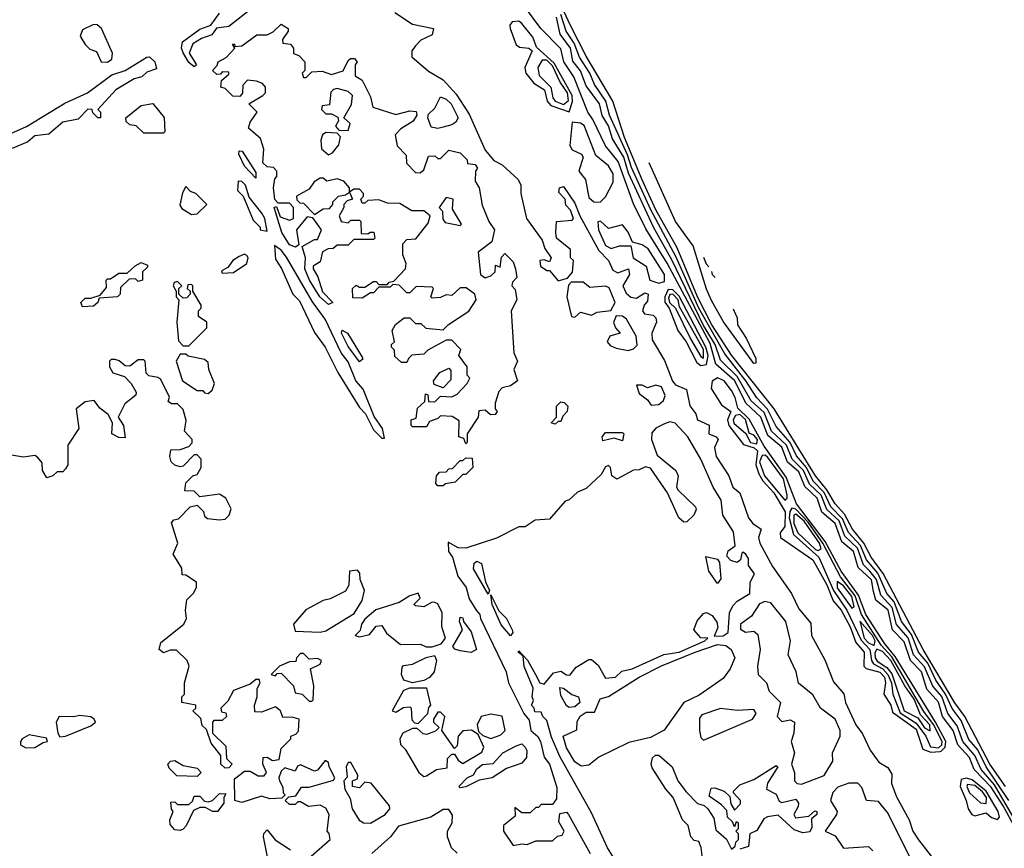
# Model space of a CAD drawing. Extents: x 2889633 to 3052318, y 540750 to 918690.
# Tile 612 of 656: x 2981261 to 2984780, y 848114 to 851076. Entities that reach past the tile are written whole.
import ezdxf

# ---------------------------------------------------------------- set-up
doc = ezdxf.new("R2010")
doc.units = 0

msp = doc.modelspace()

# ---------------------------------------------------------------- linework, layer by layer
at = {"layer": '0CON02XD'}
for points in [[(2984783.6, 848335), (2984728.5, 848415), (2984638.9, 848585), (2984603.4, 848633.4), (2984490, 848825), (2984346.6, 849096.6), (2984304, 849154), (2984277.5, 849205), (2984237.8, 849255), (2984208.5, 849308.5), (2984175.6, 849345), (2984145.8, 849395.8), (2984105.4, 849445.4), (2983956.9, 849685), (2983805, 849877.1), (2983735, 849985.7), (2983683.8, 850085), (2983610.5, 850260.5), (2983535, 850396), (2983485, 850504), (2983422.2, 850655), (2983380.6, 850785), (2983285.4, 850945.4), (2983227.8, 851057.8), (2983111.1, 851312.1)], [(2982092, 851118), (2982008, 851052), (2981963.8, 851046.2), (2981948, 851022), (2981910.5, 851009.5), (2981879.7, 850990.3), (2981867, 850957), (2981892.5, 850915), (2981885, 850907.5)], [(2984820, 848185), (2984775.2, 848265.2), (2984732.3, 848332.3), (2984671.9, 848395), (2984655, 848438), (2984613.1, 848483.1), (2984596.7, 848535), (2984558.9, 848585), (2984545, 848636), (2984503, 848683), (2984484.3, 848745), (2984444.6, 848784.6), (2984422, 848852), (2984380.6, 848895), (2984364.5, 848964.5), (2984320.9, 849000.9), (2984312.1, 849032.1), (2984305, 849073.8), (2984258, 849118), (2984241.4, 849175), (2984199.1, 849209.1), (2984175.6, 849275), (2984127.1, 849315), (2984111.4, 849365), (2984066.8, 849406.8), (2984045, 849460), (2984004.6, 849494.6), (2983985, 849547.5), (2983935, 849589.2), (2983909.4, 849655), (2983855.6, 849705), (2983816.5, 849785), (2983748.5, 849845), (2983729, 849919), (2983575, 850206), (2983498.7, 850328.7), (2983455, 850417.5), (2983399.5, 850569.5), (2983354.2, 850625), (2983309.5, 850719.5), (2983291.2, 850745), (2983241.7, 850871.7), (2983205.8, 850925), (2983195, 850972.5), (2983123.3, 851045), (2983065, 851123.8)], [(2981885, 850907.5), (2981865, 850923.3), (2981845, 850957.5), (2981839.2, 850975), (2981843.1, 850996.9), (2981905, 851042), (2981943.6, 851056.4), (2981975, 851100)], [(2982601.7, 851101.7), (2982665, 851060), (2982740, 851045), (2982735, 851022.5), (2982695, 851002.5), (2982675, 850982.5), (2982662.5, 850965), (2982663, 850943), (2982721.9, 850891.9), (2982775, 850861.2), (2982820.3, 850810.3), (2982867.9, 850737.9), (2982925, 850610), (2982955, 850573.3), (2982985, 850556.7), (2983042.5, 850505), (2983052.5, 850485), (2983052.5, 850455), (2983072.5, 850365), (2983128.3, 850288.3), (2983138.3, 850258.3), (2983160, 850225), (2983155, 850210), (2983135, 850217.5), (2983120, 850215), (2983122.5, 850195), (2983145, 850180), (2983155, 850180), (2983185, 850142.5), (2983218.3, 850151.7), (2983237, 850173), (2983240, 850215), (2983230, 850225), (2983230, 850255), (2983180, 850295), (2983177.5, 850315), (2983180, 850355), (2983235, 850360), (2983240, 850365), (2983230, 850395), (2983213, 850413), (2983210, 850435), (2983188.3, 850458.3), (2983190, 850475), (2983205, 850480), (2983245, 850420), (2983262.5, 850375), (2983330.7, 850250.7), (2983365.6, 850215.6), (2983380.2, 850180.2), (2983398.8, 850171.2), (2983436.7, 850185), (2983440, 850165), (2983416, 850125), (2983428.3, 850098.3), (2983445, 850083.8), (2983465, 850080), (2983495, 850100), (2983507.5, 850095), (2983505, 850070), (2983492.5, 850055), (2983486.7, 850035), (2983494.2, 850024.2), (2983525, 850020), (2983535, 850010), (2983536.2, 849995), (2983520, 849955), (2983521.9, 849931.9), (2983565, 849857.5), (2983594.2, 849784.2), (2983605, 849771.2), (2983643.6, 849753.6), (2983655.9, 849695.9), (2983677.1, 849667.1), (2983683.8, 849645), (2983725, 849626.7), (2983725, 849620), (2983723.3, 849595), (2983750, 849585), (2983757.5, 849575), (2983743.9, 849546.1), (2983750, 849515), (2983795.7, 849445.7), (2983809.2, 849405), (2983834.2, 849384.2), (2983865.8, 849295), (2983881.2, 849275), (2983911.2, 849255), (2983901.1, 849225), (2983905.6, 849205), (2983951.3, 849121.3), (2984018.8, 849025), (2984045, 848970), (2984088, 848918), (2984090.8, 848875), (2984137.9, 848787.9), (2984169.4, 848709.4), (2984205.7, 848665.7), (2984211.9, 848635), (2984248.9, 848555), (2984272.4, 848522.4), (2984300, 848465), (2984331.7, 848421.7), (2984363, 848403), (2984378.3, 848378.3), (2984376.7, 848345), (2984395, 848297.5), (2984439.2, 848215), (2984452.5, 848175), (2984473.5, 848143.5)], [(2983225, 850746.7), (2983236.5, 850783.5), (2983235.3, 850805), (2983171, 850921), (2983107.7, 850977.7), (2983095, 851014), (2983055, 851062.9), (2983045, 851070.6), (2983021.3, 851068.7), (2983012.9, 851057.1), (2983014.2, 851045), (2983035.8, 850985.8), (2983047.7, 850977.7), (2983080, 850975), (2983092.5, 850965), (2983066.2, 850905), (2983070, 850885), (2983098.8, 850848.8), (2983136, 850825), (2983145.7, 850785), (2983159.5, 850769.5), (2983225, 850746.7)], [(2983437.3, 850527.3), (2983419.5, 850585), (2983379.7, 850649.7), (2983365, 850696.7), (2983343.2, 850733.2), (2983332.5, 850775), (2983285, 850840), (2983265, 850893.3), (2983238.3, 850928.3), (2983229.4, 850975), (2983193.1, 851025), (2983180, 851085)], [(2984796.4, 848285), (2984714.4, 848405), (2984685, 848465.8), (2984653, 848503), (2984625, 848570), (2984593.1, 848613.1), (2984570, 848665), (2984534.7, 848714.7), (2984506.2, 848775), (2984473.1, 848815), (2984448, 848878), (2984412.2, 848925), (2984386.2, 848995), (2984359.4, 849025), (2984327.8, 849097.8), (2984287.5, 849145), (2984266.2, 849196.2), (2984222.9, 849242.9), (2984202, 849292), (2984160, 849335), (2984135.7, 849385.7), (2984096.6, 849426.6), (2984072.9, 849475), (2984036.9, 849516.9), (2984014.1, 849564.1), (2983965, 849621.2), (2983934, 849684), (2983895, 849724.2), (2983856.4, 849785), (2983781.2, 849881.2), (2983687.7, 850045), (2983607.4, 850227.4), (2983516.5, 850396.5), (2983447.4, 850547.4), (2983433, 850593), (2983369.4, 850735), (2983355.6, 850785), (2983315.7, 850845), (2983298.1, 850885), (2983262, 850942), (2983242.6, 850992.6), (2983214.4, 851035), (2983195.5, 851095)], [(2981575, 850923.8), (2981590, 850935), (2981593, 850957), (2981553.3, 851045), (2981537.7, 851057.7), (2981525, 851058.8), (2981485, 851040), (2981477, 851017), (2981495, 850987.5), (2981511.2, 850971.2), (2981535, 850962.5), (2981552.5, 850925), (2981575, 850923.8)], [(2982855, 849560), (2982848.3, 849578.3), (2982830, 849585), (2982831.7, 849641.7), (2982807, 849657), (2982765, 849660), (2982755, 849650), (2982725, 849640), (2982715, 849620), (2982665, 849620), (2982660, 849625), (2982660, 849645), (2982678.3, 849651.7), (2982683, 849687), (2982708.3, 849711.7), (2982711.7, 849738.3), (2982720, 849735), (2982721.7, 849711.7), (2982745, 849710), (2982765, 849730), (2982805, 849727.5), (2982825, 849737.5), (2982860, 849775), (2982870, 849795), (2982860, 849805), (2982860, 849835), (2982830, 849875), (2982837, 849897), (2982805, 849930), (2982785, 849930), (2982720, 849895), (2982705, 849880), (2982663, 849877), (2982650, 849865), (2982645, 849850), (2982625, 849850), (2982601.7, 849871.7), (2982600, 849895), (2982590, 849905), (2982590, 849915), (2982600, 849925), (2982592.5, 849965), (2982603.6, 849986.4), (2982635, 850010), (2982655, 850010), (2982675, 849990), (2982695, 849990), (2982713, 849973), (2982775, 849967.5), (2982793.9, 849986.1), (2982866.4, 850033.6), (2982892.5, 850075), (2982887.5, 850095), (2982857, 850117), (2982835, 850117.5), (2982805, 850090), (2982785, 850092.5), (2982765, 850082.5), (2982735, 850080), (2982730, 850085), (2982740, 850115), (2982735, 850120), (2982678.3, 850121.7), (2982655, 850100), (2982645, 850100), (2982617, 850127), (2982595, 850130), (2982585, 850120), (2982545, 850120), (2982525, 850100), (2982515, 850100), (2982485, 850080), (2982451.7, 850081.7), (2982450, 850115), (2982463, 850127), (2982475, 850120), (2982495, 850120), (2982525, 850140), (2982535, 850140), (2982545, 850130), (2982575, 850130), (2982581.7, 850138.3), (2982598.3, 850141.7), (2982640, 850185), (2982642.5, 850205), (2982630, 850235), (2982630, 850275), (2982645, 850290), (2982676.7, 850293.3), (2982720.7, 850349.3), (2982727.5, 850375), (2982705, 850392.5), (2982663, 850393), (2982619.3, 850419.3), (2982575, 850420), (2982545, 850432.5), (2982505, 850430), (2982495, 850420), (2982485, 850420), (2982480, 850435), (2982490, 850445), (2982490, 850455), (2982475, 850470), (2982455, 850470), (2982440, 850460), (2982450, 850435), (2982431.7, 850428.3), (2982420, 850415), (2982420, 850405), (2982402.5, 850375), (2982410, 850355), (2982435, 850350), (2982445, 850360), (2982475, 850360), (2982480, 850355), (2982481.7, 850311.7), (2982505, 850310), (2982513, 850317), (2982527, 850317), (2982530, 850295), (2982525, 850290), (2982455, 850290), (2982435, 850270), (2982395, 850270), (2982381.7, 850258.3), (2982363, 850257), (2982343.6, 850246.4), (2982335, 850210), (2982310, 850195), (2982310, 850185), (2982327, 850157), (2982343.3, 850103.3), (2982380, 850065), (2982365, 850057.5), (2982334, 850085), (2982296.2, 850145), (2982280, 850185), (2982282.5, 850225), (2982270, 850265), (2982315, 850290), (2982325, 850290), (2982340, 850325), (2982308.3, 850368.3), (2982288.3, 850371.7), (2982250, 850325), (2982258.3, 850271.7), (2982246.7, 850263.3), (2982225, 850271.2), (2982198, 850315), (2982170, 850405), (2982178.3, 850408.3), (2982191.7, 850371.7), (2982225, 850360), (2982240, 850365), (2982240, 850405), (2982225, 850420), (2982185, 850420), (2982173, 850433), (2982167.5, 850475), (2982173, 850507), (2982180, 850515), (2982180, 850535), (2982168.3, 850548.3), (2982145, 850550), (2982130, 850565), (2982133, 850613), (2982121.7, 850651.7), (2982078.3, 850688.3), (2982085, 850710), (2982110, 850745), (2982080, 850775), (2982130, 850805), (2982140, 850815), (2982140, 850835), (2982128.3, 850848.3), (2982107, 850857), (2982075, 850860), (2982058.3, 850841.7), (2982057, 850813), (2982048.3, 850801.7), (2982023, 850803), (2981995, 850830), (2981980, 850835), (2981981.7, 850858.3), (2982008.3, 850881.7), (2982008.3, 850888.3), (2981985, 850890), (2981978.3, 850881.7), (2981965, 850880), (2981950, 850895), (2981967, 850913), (2981970, 850925), (2981999.3, 850940.7), (2982030, 850975), (2982021.7, 850988.3), (2982028.3, 850988.3), (2982030, 850980), (2982055, 850982.5), (2982108.3, 851021.7), (2982145, 851022.5), (2982167, 851033), (2982195, 851060), (2982220, 851045), (2982220, 851035), (2982200, 851005), (2982201.7, 850991.7), (2982228.3, 850988.3), (2982240, 850975), (2982240, 850955), (2982258.3, 850948.3), (2982280, 850925), (2982280, 850895), (2982270, 850885), (2982275, 850870), (2982285, 850870), (2982305, 850890), (2982341.7, 850891.7), (2982375, 850880), (2982417, 850893), (2982435, 850930), (2982443, 850937), (2982457, 850937), (2982467.5, 850925), (2982460, 850915), (2982460, 850875), (2982485, 850860), (2982515, 850800), (2982523.6, 850763.6), (2982605, 850737.5), (2982655, 850750), (2982678.3, 850748.3), (2982680, 850735), (2982666.7, 850713.3), (2982623.6, 850686.4), (2982602.5, 850665), (2982610, 850625), (2982641.7, 850591.7), (2982643, 850563), (2982675, 850530), (2982691.7, 850528.3), (2982705, 850540), (2982721.7, 850588.3), (2982745, 850590), (2982755, 850580), (2982765, 850580), (2982795, 850610), (2982835, 850600), (2982860, 850575), (2982861.7, 850561.7), (2982888.3, 850558.3), (2982897.5, 850545), (2982890, 850535), (2982888.3, 850498.3), (2982902.5, 850475), (2982913.6, 850413.6), (2982937.5, 850355), (2982957.5, 850325), (2982948.3, 850281.7), (2982900, 850245), (2982907.5, 850165), (2982925, 850153.3), (2982945, 850160), (2982960, 850175), (2982961.7, 850198.3), (2982978.3, 850191.7), (2982983, 850227), (2982995, 850240), (2983025, 850210), (2983032.5, 850185), (2983037.5, 850155), (2983021.7, 850138.3), (2983020, 850125), (2983031.7, 850111.7), (2983037.5, 850075), (2983017.5, 850035), (2983027.5, 849885), (2983040, 849855), (2983027.5, 849825), (2983040, 849785), (2983015, 849767.5), (2982985, 849760), (2982973, 849747), (2982960, 849705), (2982960, 849685), (2982967.5, 849675), (2982960, 849665), (2982943, 849663), (2982925, 849680), (2982901.7, 849678.3), (2982900, 849655), (2982860, 849595), (2982860, 849565), (2982855, 849560)], [(2981197.5, 850655), (2981285, 850694.4), (2981422.8, 850777.2), (2981503.8, 850815), (2981590.8, 850879.2), (2981637.5, 850895), (2981715, 850942.5), (2981725, 850943.3), (2981743.8, 850925), (2981750, 850900), (2981715, 850888.8), (2981697.9, 850872.1), (2981670, 850865), (2981605, 850825.8), (2981540, 850755), (2981550, 850745), (2981550, 850725), (2981540, 850725), (2981523, 850743), (2981520, 850755), (2981505, 850755.8), (2981469.7, 850720.3), (2981415, 850710), (2981365, 850667.5), (2981315, 850661.1), (2981290.4, 850639.6), (2981233.8, 850616.2)], [(2983205, 850773.5), (2983222.3, 850787.7), (2983219.3, 850815), (2983192.6, 850852.6), (2983165, 850911.8), (2983145, 850931.2), (2983128.1, 850931.9), (2983112.5, 850905), (2983117, 850877), (2983159.4, 850835), (2983166.4, 850796.4), (2983174.3, 850785), (2983205, 850773.5)], [(2982435, 850680), (2982442.5, 850705), (2982420, 850725), (2982447, 850773), (2982450, 850805), (2982435, 850820), (2982395, 850830), (2982383, 850827), (2982373, 850817), (2982368.3, 850771.7), (2982341.7, 850768.3), (2982340, 850755), (2982355, 850740), (2982375, 850740), (2982398.3, 850728.3), (2982400, 850715), (2982390, 850695), (2982401.7, 850681.7), (2982435, 850680)], [(2982755, 850687.5), (2982731.7, 850691.7), (2982720, 850725), (2982721.7, 850738.3), (2982745, 850760), (2982765, 850800), (2982785, 850792.5), (2982803.3, 850775), (2982827.5, 850725), (2982820, 850710), (2982805, 850700), (2982775, 850692.5), (2982755, 850687.5)], [(2981775, 850670), (2981705, 850670), (2981677, 850697), (2981655, 850700), (2981641.7, 850711.7), (2981640, 850725), (2981695, 850770), (2981737, 850777), (2981777, 850727), (2981780, 850675), (2981775, 850670)], [(2983335, 850423.8), (2983355, 850442.5), (2983381.5, 850495), (2983381.5, 850525), (2983365, 850553.3), (2983320.4, 850590.4), (2983277.8, 850697.8), (2983265, 850706.5), (2983235, 850710), (2983226.6, 850626.6), (2983235, 850611.2), (2983268.8, 850595), (2983274.3, 850585), (2983258.8, 850535), (2983283.3, 850505), (2983295, 850440), (2983312.5, 850425), (2983335, 850423.8)], [(2982365, 850593.3), (2982379.3, 850600.7), (2982401.7, 850628.3), (2982407.5, 850657.5), (2982395, 850670), (2982355, 850672.5), (2982343.3, 850665), (2982336.7, 850645), (2982340, 850615), (2982365, 850593.3)], [(2982105, 850510), (2982065, 850552.5), (2982044, 850595), (2982045, 850607.5), (2982056.4, 850606.4), (2982105, 850530), (2982105, 850510)], [(2983810.3, 850042.6), (2983814.9, 850034.6), (2983825, 850010), (2983826.2, 849985), (2983857.7, 849937.7), (2983891.2, 849865), (2983891.7, 849848.3), (2983885, 849846.7), (2983776, 849996), (2983735, 850070), (2983715, 850112.5), (2983667.5, 850267.5), (2983604.2, 850355), (2983510.4, 850564.4)], [(2982315, 850380), (2982345, 850400), (2982368.3, 850401.7), (2982380, 850415), (2982380, 850425), (2982400, 850445), (2982425, 850450), (2982440, 850460), (2982440, 850475), (2982419.3, 850499.3), (2982395, 850507.5), (2982358.3, 850498.3), (2982345, 850510), (2982335, 850510), (2982313.6, 850496.4), (2982295, 850470), (2982250, 850445), (2982251.7, 850431.7), (2982261.7, 850421.7), (2982275, 850420), (2982315, 850380)], [(2984875, 848117.1), (2984745, 848340), (2984696.9, 848395), (2984675, 848446), (2984631.9, 848495), (2984611.2, 848551.2), (2984578.1, 848595), (2984555.9, 848655.9), (2984523.8, 848693.8), (2984495, 848762.9), (2984455.6, 848805), (2984435.9, 848865.9), (2984395, 848913.8), (2984379.1, 848975), (2984338.9, 849018.9), (2984323.6, 849075), (2984298.6, 849105), (2984276.7, 849126.7), (2984255, 849186.9), (2984210.2, 849230.2), (2984189.1, 849285), (2984145.6, 849325), (2984125.7, 849375.7), (2984083.3, 849415), (2984062.7, 849465), (2984022.2, 849505), (2984001.5, 849555), (2983948.1, 849605), (2983921.2, 849671.2), (2983875, 849714), (2983825, 849800.6), (2983765, 849858.8), (2983746.2, 849915), (2983705, 849982.9), (2983592.2, 850215), (2983525.6, 850335), (2983437.3, 850527.3)], [(2981875, 850380), (2981895, 850382.5), (2981930, 850415), (2981890, 850455), (2981871.7, 850461.7), (2981855, 850480), (2981843, 850457), (2981833, 850413), (2981840.7, 850400.7), (2981875, 850380)], [(2982145, 850320), (2982136.7, 850365), (2982126.7, 850385), (2982081.7, 850441.7), (2982067.5, 850485), (2982055, 850497.5), (2982041.7, 850498.3), (2982040, 850465), (2982060, 850445), (2982095, 850360), (2982120, 850335), (2982120, 850325), (2982145, 850320)], [(2982835, 850340), (2982840, 850345), (2982808.3, 850398.3), (2982810, 850435), (2982785, 850440), (2982760, 850405), (2982771.7, 850391.7), (2982773, 850363), (2982781.2, 850351.2), (2982835, 850340)], [(2983545, 850134.6), (2983565, 850140), (2983565.3, 850165), (2983506.5, 850256.5), (2983485, 850271.2), (2983450.5, 850280.5), (2983435, 850316.7), (2983415, 850342.5), (2983365, 850330), (2983336.1, 850356.1), (2983327, 850353), (2983329.2, 850325), (2983355, 850269.4), (2983375, 850258.5), (2983405, 850267.5), (2983445, 850267.5), (2983453.1, 850225), (2983499.4, 850195), (2983513.5, 850145), (2983545, 850134.6)], [(2982565, 849580), (2982557.5, 849615), (2982527.5, 849657.5), (2982488.8, 849755), (2982462.5, 849785), (2982435, 849852.5), (2982410, 849885), (2982352.5, 850005), (2982307.5, 850067.5), (2982215, 850227.5), (2982195, 850252.5), (2982171.7, 850268.3), (2982175, 850220), (2982197, 850187), (2982237.5, 850095), (2982260.7, 850070.7), (2982315, 849957.5), (2982353.3, 849905), (2982397.5, 849815), (2982475, 849690), (2982497, 849667), (2982525, 849610), (2982555, 849580), (2982565, 849580)], [(2981985, 850170), (2982025, 850172.5), (2982072.5, 850205), (2982077.5, 850225), (2982073, 850233), (2982065, 850237.5), (2982045, 850230), (2982022.5, 850215), (2982005, 850190), (2981981.7, 850178.3), (2981985, 850170)], [(2983704.2, 850227.2), (2983713.8, 850203.8), (2983723.9, 850192.9)], [(2981485, 850050), (2981480, 850065), (2981495, 850080), (2981515, 850080), (2981548.3, 850091.7), (2981571.7, 850118.3), (2981570, 850145), (2981575, 850150), (2981585, 850150), (2981615, 850170), (2981645, 850170), (2981673.6, 850196.4), (2981695, 850207.5), (2981718.3, 850198.3), (2981718.3, 850191.7), (2981700, 850175), (2981700, 850145), (2981685, 850140), (2981675, 850150), (2981651.7, 850148.3), (2981621.7, 850118.3), (2981620, 850095), (2981610, 850085), (2981545, 850080), (2981540, 850065), (2981525, 850052.5), (2981485, 850050)], [(2983733.4, 850176.3), (2983736.2, 850165), (2983745.9, 850154.6)], [(2981865, 849910), (2981930, 849975), (2981930, 849995), (2981900, 850015), (2981900, 850035), (2981910, 850045), (2981910, 850055), (2981880, 850105), (2981880, 850125), (2981875, 850130), (2981861.7, 850128.3), (2981860, 850115), (2981870, 850105), (2981870, 850095), (2981858.3, 850081.7), (2981845, 850080), (2981830, 850095), (2981830, 850115), (2981840, 850125), (2981825, 850140), (2981813.6, 850136.4), (2981810, 850125), (2981820, 850105), (2981820, 850085), (2981830, 850075), (2981822.5, 849995), (2981828.3, 849928.3), (2981845, 849910), (2981865, 849910)], [(2983245, 850012.5), (2983265, 850030), (2983305, 850020), (2983325, 850030), (2983373, 850037), (2983388.8, 850065), (2983367.1, 850117.1), (2983355, 850123.8), (2983298.3, 850118.3), (2983275, 850137.5), (2983231.7, 850138.3), (2983222.5, 850127.5), (2983216.2, 850085), (2983233.3, 850015), (2983245, 850012.5)], [(2983695, 849840), (2983715, 849842.9), (2983721, 849875), (2983713.6, 849905), (2983617.6, 850087.6), (2983595, 850110.8), (2983578.2, 850111.8), (2983566, 850085), (2983566.7, 850066.7), (2983582.5, 850045), (2983612.5, 849965), (2983642.9, 849925), (2983680.7, 849850.7), (2983695, 849840)], [(2983705, 849866.2), (2983705, 849897.5), (2983619.1, 850049.1), (2983614, 850075), (2983595, 850095.4), (2983585, 850093.1), (2983579.6, 850080.4), (2983583.2, 850065), (2983604.4, 850045), (2983657.8, 849935), (2983695, 849872), (2983705, 849866.2)], [(2983435, 849893.3), (2983455, 849900), (2983467.7, 849912.3), (2983464, 849945), (2983430, 850005), (2983415, 850016.2), (2983393, 850017), (2983383.6, 849993.6), (2983390, 849975), (2983406.7, 849955), (2983370, 849945), (2983360, 849925), (2983371.7, 849911.7), (2983392.3, 849902.3), (2983435, 849893.3)], [(2982475, 849852.5), (2982435, 849907.5), (2982411.2, 849955), (2982413.3, 849966.7), (2982432.5, 849955), (2982485, 849870), (2982487, 849863), (2982475, 849852.5)], [(2981935, 849740), (2981948.3, 849751.7), (2981957.5, 849775), (2981937.5, 849825), (2981935, 849850), (2981921.7, 849861.7), (2981863, 849873), (2981855, 849880), (2981835, 849880), (2981820, 849855), (2981842.5, 849785), (2981895, 849750), (2981915, 849750), (2981921.7, 849741.7), (2981935, 849740)], [(2982302.5, 848085), (2982370, 848145), (2982367, 848167), (2982360, 848175), (2982367.5, 848235), (2982355, 848257.5), (2982335, 848267.5), (2982293, 848263), (2982265, 848280), (2982255, 848280), (2982245, 848270), (2982225, 848270), (2982210, 848285), (2982222.5, 848297.5), (2982248.3, 848301.7), (2982268.3, 848331.7), (2982295, 848332.5), (2982383, 848357), (2982387.5, 848365), (2982366.7, 848405), (2982365, 848420), (2982353, 848427), (2982325, 848392.5), (2982315, 848390), (2982265, 848412.5), (2982253.3, 848406.7), (2982245, 848390), (2982208.3, 848401.7), (2982195, 848390), (2982186.7, 848365), (2982190, 848355), (2982201.7, 848331.7), (2982202.5, 848312.5), (2982210, 848305), (2982197.5, 848292.5), (2982155, 848290), (2982125, 848300), (2982055, 848277.5), (2982030, 848285), (2982028.3, 848361.7), (2982065, 848390), (2982085, 848390), (2982113, 848373), (2982135, 848372.5), (2982142.5, 848385), (2982130, 848415), (2982131.7, 848438.3), (2982145, 848440), (2982165, 848427.5), (2982188.3, 848431.7), (2982195, 848470), (2982230, 848505), (2982230, 848515), (2982248.3, 848521.7), (2982257, 848533), (2982260, 848575), (2982235, 848582.5), (2982201.7, 848581.7), (2982192.5, 848605), (2982175, 848620), (2982125, 848600), (2982101.7, 848601.7), (2982100, 848625), (2982110, 848655), (2982110, 848685), (2982120, 848705), (2982117, 848717), (2982105, 848717.5), (2982085, 848700), (2982025, 848677.5), (2982005, 848640), (2981980, 848615), (2981981.7, 848601.7), (2981998.3, 848598.3), (2982000, 848585), (2981985, 848570), (2981955, 848570), (2981950, 848565), (2981950, 848525), (2981998.3, 848478.3), (2982000, 848435), (2982020, 848415), (2982008.3, 848401.7), (2981995, 848400), (2981980, 848415), (2981980, 848445), (2981945, 848490), (2981928.3, 848538.3), (2981913, 848553), (2981908.3, 848578.3), (2981880, 848605), (2981890, 848615), (2981890, 848625), (2981840, 848635), (2981840, 848655), (2981850, 848665), (2981850, 848705), (2981866.7, 848765), (2981860, 848785), (2981821.7, 848821.7), (2981798.3, 848821.7), (2981775, 848812.5), (2981760, 848825), (2981765, 848850), (2981847.5, 848915), (2981856.7, 848935), (2981853.3, 848965), (2981858.3, 849001.7), (2981883, 849027), (2981893, 849047), (2981892.5, 849065), (2981855, 849090), (2981841.7, 849091.7), (2981840, 849115), (2981810, 849165), (2981826.7, 849205), (2981803, 849277), (2981811.7, 849288.3), (2981828.3, 849291.7), (2981870, 849335), (2981895, 849340), (2981918.3, 849318.3), (2981921.7, 849301.7), (2981932.5, 849292.5), (2981975, 849287.5), (2981995, 849290), (2982010, 849305), (2982017, 849327), (2981997.5, 849365), (2981975, 849380), (2981905, 849370), (2981885, 849390), (2981851.7, 849391.7), (2981855, 849420), (2981880, 849445), (2981895, 849450), (2981910, 849475), (2981910, 849505), (2981895, 849520), (2981885, 849520), (2981845, 849480), (2981835, 849477.5), (2981815, 849483.3), (2981802.5, 849495), (2981797.5, 849515), (2981801.7, 849538.3), (2981835, 849540), (2981865, 849550), (2981877, 849563), (2981877.5, 849575), (2981850, 849605), (2981856.4, 849643.6), (2981845, 849682.5), (2981825, 849702.5), (2981803, 849703), (2981791.7, 849711.7), (2981797, 849727), (2981765, 849790), (2981755, 849797.5), (2981723, 849803), (2981713, 849813), (2981710, 849855), (2981705, 849860), (2981685, 849860), (2981655, 849837.5), (2981638.3, 849838.3), (2981617, 849857), (2981601.7, 849861.7), (2981588.3, 849861.7), (2981582.5, 849855), (2981582.5, 849835), (2981593.6, 849813.6), (2981635, 849800), (2981660, 849775), (2981677.5, 849745), (2981676.4, 849733.6), (2981637, 849703), (2981612.5, 849655), (2981632.5, 849625), (2981638.3, 849581.7), (2981615, 849582.5), (2981590, 849595), (2981592.5, 849635), (2981577.5, 849665), (2981547, 849687), (2981527.5, 849715), (2981495, 849710), (2981463.3, 849685), (2981472.5, 849615), (2981432.5, 849555), (2981432.5, 849485), (2981425, 849470), (2981415, 849460), (2981395, 849460), (2981380, 849445), (2981358.3, 849438.3), (2981342.5, 849465), (2981341.7, 849491.7), (2981325, 849512.5), (2981315, 849517.5), (2981275, 849512.5), (2981225, 849520)], [(2982775, 849760), (2982741.7, 849771.7), (2982740, 849785), (2982762.5, 849815), (2982795, 849830), (2982801.7, 849821.7), (2982801.7, 849788.3), (2982775, 849760)], [(2983517.5, 849697.5), (2983545, 849700), (2983562, 849715), (2983567.3, 849732.7), (2983555, 849763.3), (2983535, 849770), (2983505, 849760), (2983485, 849770), (2983465, 849770), (2983475, 849740), (2983505, 849717.5), (2983517.5, 849697.5)], [(2984516.9, 848456.9), (2984550.2, 848459.8), (2984555, 848462.5), (2984568.5, 848475), (2984571.3, 848495), (2984533.4, 848565), (2984389.8, 848799.8), (2984352.9, 848845), (2984285, 848950), (2984258.1, 849018.1), (2984196.2, 849105), (2984140.1, 849210.1), (2984037.5, 849345), (2984000.2, 849440.2), (2983922, 849552), (2983868, 849648), (2983827.2, 849687.2), (2983818.4, 849725), (2983805, 849750), (2983778.2, 849785), (2983755, 849795.4), (2983736, 849784), (2983732.7, 849757.3), (2983769.6, 849699.6), (2983802, 849675), (2983791.1, 849645), (2983795.6, 849625), (2983847.9, 849557.9), (2983885.7, 849545.7), (2983897.5, 849535), (2983892.3, 849485), (2983902.2, 849452.2), (2983917, 849427), (2983956.7, 849385), (2983996.2, 849316.2), (2983995.8, 849264.2), (2983978.3, 849241.7), (2983980, 849225), (2984095.8, 849145), (2984145, 849056.2), (2984168.5, 848998.5), (2984196.9, 848965), (2984228.5, 848905), (2984249.4, 848849.4), (2984279.2, 848815), (2984277.5, 848765), (2984286.2, 848756.2), (2984335, 848743.1), (2984351.9, 848725), (2984355.6, 848705), (2984348.8, 848665), (2984373.8, 848625), (2984380, 848600), (2984465, 848539.2), (2984488.6, 848468.6), (2984516.9, 848456.9)], [(2983175, 849630), (2983160, 849635), (2983180, 849655), (2983180, 849695), (2983195, 849710), (2983207, 849707), (2983220, 849695), (2983217.5, 849675), (2983201.7, 849658.3), (2983195, 849640), (2983185, 849640), (2983175, 849630)], [(2983895, 849559.4), (2983898, 849575), (2983885, 849590.5), (2983868, 849598), (2983855, 849646.5), (2983835, 849664.6), (2983818.8, 849661.2), (2983810.9, 849645), (2983813.5, 849633.5), (2983856.4, 849596.4), (2983872.2, 849565), (2983895, 849559.4)], [(2983385, 848077.5), (2983361.2, 848115), (2983305, 848240), (2983191.7, 848441.7), (2983161.2, 848511.2), (2983145, 848570), (2983130, 848585), (2983125, 848600), (2983101.7, 848601.7), (2983100, 848615), (2983090, 848625), (2983097.5, 848642.5), (2983092.5, 848655), (2983096.1, 848686.1), (2983063.6, 848763.6), (2983060, 848800), (2983042.5, 848815), (2983045, 848820), (2983076.1, 848786.1), (2983103.8, 848735), (2983120, 848705), (2983135, 848700), (2983168.8, 848741.2), (2983195, 848746.7), (2983215, 848733.3), (2983227, 848733), (2983249.3, 848760.7), (2983295, 848788.8), (2983305, 848788.8), (2983328.1, 848768.1), (2983355, 848722.5), (2983390, 848725), (2983413, 848747), (2983450, 848755), (2983563, 848807), (2983617.5, 848815), (2983710, 848855), (2983720, 848865), (2983695, 848866.7), (2983670, 848895), (2983682.7, 848927.3), (2983705, 848953.3), (2983715, 848956.7), (2983735.9, 848945.9), (2983752.3, 848922.3), (2983756.4, 848903.6), (2983742.5, 848872.5), (2983775, 848873.8), (2983792.5, 848885), (2983797.5, 848955), (2983809.3, 848980.7), (2983825, 848997.5), (2983870, 849025), (2983871.2, 849065), (2983887.5, 849095), (2983866, 849125), (2983865, 849150), (2983855, 849166.7), (2983845, 849172.5), (2983841.2, 849168.8), (2983836.7, 849145), (2983825, 849136), (2983802.1, 849142.1), (2983788.3, 849158.3), (2983792.7, 849177.3), (2983817.5, 849195), (2983812.5, 849245), (2983774, 849305), (2983767.8, 849357.8), (2983739.2, 849405), (2983695.8, 849505), (2983649.2, 849585), (2983603.8, 849633.8), (2983585, 849638.8), (2983565, 849631.2), (2983533.9, 849616.1), (2983520.7, 849599.3), (2983518.8, 849575), (2983539.2, 849519.2), (2983606.2, 849465), (2983613.8, 849445), (2983608.8, 849405), (2983613.9, 849393.9), (2983675.8, 849335), (2983678.6, 849325), (2983670.8, 849305), (2983645, 849281.2), (2983635, 849280), (2983616.7, 849295), (2983576.7, 849385), (2983515, 849472.5), (2983497, 849477), (2983475, 849466.2), (2983454.3, 849465.7), (2983395, 849433.3), (2983376.7, 849445), (2983372.5, 849475), (2983365, 849482.5), (2983355, 849477.5), (2983339.5, 849450.5), (2983285, 849400), (2983255, 849386.7), (2983225, 849360), (2983210, 849355), (2983155, 849290), (2983103.6, 849286.4), (2983067, 849263), (2983045, 849262.5), (2982965, 849222.5), (2982855, 849186.2), (2982828.3, 849188.3), (2982791.7, 849208.3), (2982793.3, 849175), (2982807.5, 849155), (2982826.4, 849086.4), (2982856.1, 849046.1), (2982867.5, 849005), (2982892.5, 848965), (2982905, 848950), (2982907.5, 848935), (2983000, 848745), (2983007.5, 848705), (2983062.5, 848595), (2983081.7, 848571.7), (2983087.5, 848535), (2983113, 848513), (2983122.5, 848495), (2983135, 848440), (2983154, 848414), (2983180.7, 848330.7), (2983179.3, 848290.7), (2983165, 848270), (2983125, 848270), (2983115, 848260), (2983105, 848260), (2983085, 848240), (2983055, 848240), (2983030, 848260), (2983031.7, 848228.3), (2982990, 848195), (2982990, 848175), (2983025, 848123.3), (2983055, 848130), (2983075, 848127.5), (2983105, 848140), (2983165, 848140), (2983183, 848157), (2983199.3, 848160.7), (2983206.7, 848175), (2983188.3, 848208.3), (2983191.7, 848238.3), (2983215, 848242.5), (2983222.5, 848235), (2983300, 848095)], [(2983415, 849570), (2983385, 849580), (2983345, 849570), (2983342.5, 849585), (2983355, 849600), (2983415, 849600), (2983420, 849595), (2983415, 849570)], [(2982775, 849410), (2982755, 849410), (2982748.3, 849418.3), (2982750, 849445), (2982761.7, 849458.3), (2982785, 849460), (2982795, 849470), (2982808.3, 849471.7), (2982835, 849500), (2982845, 849500), (2982855, 849510), (2982878.3, 849508.3), (2982880, 849475), (2982855, 849450), (2982845, 849450), (2982817, 849423), (2982783, 849417), (2982775, 849410)], [(2983995, 849358.8), (2984003.3, 849365), (2984004.1, 849375.9), (2983991.2, 849435), (2983935, 849511.1), (2983925, 849519.4), (2983915, 849517.5), (2983904.7, 849495), (2983922.3, 849445), (2983995, 849358.8)], [(2984545, 848472.5), (2984556.2, 848483.8), (2984557.5, 848495), (2984526.3, 848556.3), (2984492.6, 848602.6), (2984377.7, 848797.7), (2984339.9, 848839.9), (2984269.4, 848949.4), (2984246.7, 849016.7), (2984194.3, 849084.3), (2984131.1, 849205), (2984079.2, 849279.2), (2984035, 849326.4), (2984020.5, 849329.5), (2984012.7, 849317.3), (2984011.3, 849295), (2984026, 849236), (2984116.9, 849155), (2984169.6, 849035), (2984217.3, 848965), (2984267.8, 848857.7), (2984299.1, 848825), (2984305.3, 848785.3), (2984312.8, 848772.8), (2984345.2, 848755.2), (2984363.8, 848735), (2984376.2, 848705), (2984381.9, 848665), (2984407.6, 848597.6), (2984465, 848561.5), (2984498.9, 848515), (2984516.1, 848476.1), (2984545, 848472.5)], [(2984115, 849177.8), (2984125, 849183.8), (2984118.9, 849205), (2984065, 849283.2), (2984035, 849308.2), (2984028, 849305), (2984027.3, 849275), (2984041.8, 849241.8), (2984105, 849181.8), (2984115, 849177.8)], [(2982935, 849022.5), (2982883, 849113), (2982885, 849132.5), (2982895, 849140), (2982911.7, 849131.7), (2982926.2, 849066.2), (2982940, 849035), (2982935, 849022.5)], [(2983755, 849060), (2983723.3, 849105), (2983713, 849157), (2983755, 849147.5), (2983762.5, 849135), (2983767, 849077), (2983755, 849060)], [(2982335, 848886.7), (2982355, 848891.2), (2982456.4, 848953.6), (2982485, 849000), (2982493.3, 849035), (2982477.5, 849075), (2982477, 849097), (2982468.3, 849108.3), (2982440, 849105), (2982436.7, 849055), (2982425, 849032.5), (2982370, 849005), (2982345, 849000), (2982283.9, 848966.1), (2982240, 848915), (2982245, 848890), (2982335, 848886.7)], [(2984235, 848972), (2984243.3, 848976.7), (2984235, 849014.2), (2984205, 849052.5), (2984182.3, 849067.7), (2984182.2, 849045), (2984235, 848972)], [(2982713.6, 848833.6), (2982735, 848834.2), (2982766.7, 848845), (2982783.3, 848865), (2982770, 848905), (2982771.2, 848955), (2982755, 848987.5), (2982745, 848992.5), (2982735, 848993.3), (2982705, 848977.5), (2982675, 848980), (2982670, 848985), (2982691.7, 849008.3), (2982685, 849026.2), (2982655, 849016.7), (2982617.7, 848992.3), (2982534.2, 848965.8), (2982495, 848932.5), (2982482.5, 848915), (2982477.5, 848892.5), (2982460, 848875), (2982475, 848870), (2982511.7, 848878.3), (2982535, 848907.5), (2982555, 848910), (2982572.3, 848882.3), (2982622.5, 848842.5), (2982693, 848843), (2982713.6, 848833.6)], [(2983015, 848873.8), (2982982.1, 848912.1), (2982950, 848985), (2982945, 849020), (2982973, 848963), (2983001.2, 848935), (2983021.2, 848895), (2983023.3, 848885), (2983015, 848873.8)], [(2984055, 848343.3), (2984136, 848374), (2984166.7, 848425), (2984166.2, 848455), (2984192.9, 848515), (2984192.9, 848535), (2984175.5, 848575.5), (2984122.5, 848615), (2984095, 848662.5), (2984043.9, 848703.9), (2984036.2, 848745), (2984007.5, 848805), (2984015.8, 848855), (2983999.4, 848925), (2983945, 848991.2), (2983923.6, 848996.4), (2983905, 848987.5), (2983875.9, 848944.1), (2983837.5, 848915), (2983837, 848897), (2983855, 848886.7), (2983885, 848890), (2983898.6, 848878.6), (2983906.7, 848825), (2983897.5, 848765), (2983900, 848735), (2983930, 848705), (2983940, 848675), (2983980, 848635), (2983967.5, 848585), (2983985, 848567.5), (2984015, 848572.5), (2984030, 848565), (2984027.5, 848525), (2984017.5, 848495), (2984030, 848455), (2984018.8, 848415), (2984030, 848385), (2984030, 848355), (2984040, 848345), (2984055, 848343.3)], [(2982875, 848814), (2982835, 848819.2), (2982815.8, 848825.8), (2982808.8, 848835), (2982843.3, 848895), (2982832.5, 848925), (2982835, 848940), (2982845, 848937.5), (2982847.5, 848925), (2982875, 848887.5), (2982893.3, 848825), (2982875, 848814)], [(2984315, 848838.8), (2984317.7, 848855), (2984309.1, 848875), (2984263.9, 848926.1), (2984278.8, 848865), (2984295, 848848.2), (2984315, 848838.8)], [(2983267, 848407), (2983245, 848422.5), (2983215, 848472.5), (2983203.3, 848515), (2983252.5, 848537.5), (2983253.6, 848566.4), (2983263.6, 848586.4), (2983285, 848600), (2983315, 848600), (2983335, 848647.5), (2983365, 848656.7), (2983475, 848725.8), (2983554.5, 848765.5), (2983675, 848814.4), (2983755, 848842.5), (2983785, 848839.2), (2983804.1, 848824.1), (2983816.7, 848795), (2983800, 848755), (2983775, 848721.2), (2983689.2, 848660.8), (2983634.5, 848635.5), (2983564, 848536), (2983515, 848509.2), (2983438.3, 848491.7), (2983330.3, 848439.7), (2983295, 848411.2), (2983267, 848407)], [(2984515, 848533.8), (2984513.1, 848555), (2984480.7, 848590.7), (2984457.2, 848647.2), (2984424, 848694), (2984373.8, 848785), (2984345, 848817.7), (2984324, 848826), (2984317.2, 848812.8), (2984317.9, 848795), (2984325, 848782.5), (2984359.7, 848759.8), (2984377.3, 848737.3), (2984421.5, 848605), (2984470.6, 848580.6), (2984495, 848544.4), (2984515, 848533.8)], [(2982305, 848640), (2982310, 848645), (2982312.5, 848695), (2982300, 848755), (2982335, 848772.5), (2982340, 848785), (2982325, 848792.5), (2982295, 848790), (2982275, 848810), (2982265, 848810), (2982250, 848795), (2982248.3, 848781.7), (2982225, 848780), (2982190, 848765), (2982160, 848735), (2982175, 848730), (2982181.7, 848738.3), (2982195, 848740), (2982240, 848695), (2982245, 848670), (2982270, 848665), (2982295, 848640), (2982305, 848640)], [(2982665, 848705.6), (2982634.4, 848714.4), (2982626, 848735), (2982628.3, 848761.7), (2982632.5, 848767.5), (2982665, 848772), (2982713.6, 848796.4), (2982743.3, 848803.3), (2982750, 848785), (2982742.5, 848745), (2982725.4, 848724.6), (2982705, 848713.3), (2982665, 848705.6)], [(2982685, 848560), (2982720, 848595), (2982723, 848617), (2982730, 848625), (2982716.4, 848686.4), (2982654.4, 848685.6), (2982632.5, 848677.5), (2982592.5, 848605), (2982605, 848600), (2982633, 848617), (2982655, 848620), (2982660, 848615), (2982663, 848573), (2982671.7, 848561.7), (2982685, 848560)], [(2983225, 848617.5), (2983215, 848622.5), (2983195, 848660), (2983191.7, 848688.3), (2983205, 848686.7), (2983233.8, 848663.8), (2983257.5, 848655), (2983262.5, 848635), (2983245, 848620), (2983225, 848617.5)], [(2983705, 848500), (2983880, 848575), (2983892.5, 848595), (2983885, 848610), (2983826.1, 848606.1), (2983765, 848613.3), (2983699.3, 848590.7), (2983690.7, 848579.3), (2983690, 848535), (2983695, 848510), (2983705, 848500)], [(2981405, 848512.5), (2981425, 848514), (2981515, 848552), (2981532.5, 848565), (2981527.5, 848575), (2981515, 848583.3), (2981475, 848588.8), (2981455, 848583.3), (2981402.5, 848585), (2981391.2, 848565), (2981397.5, 848525), (2981405, 848512.5)], [(2982705, 848370), (2982715, 848372.5), (2982750, 848395), (2982788.3, 848401.7), (2982790, 848435), (2982805, 848450), (2982815, 848450), (2982828.3, 848428.3), (2982845, 848416.7), (2982912.3, 848457.7), (2982920, 848475), (2982900, 848520), (2982876, 848536), (2982845, 848533.8), (2982828, 848515), (2982825, 848480), (2982815, 848470), (2982770, 848535), (2982780, 848585), (2982765, 848600), (2982755, 848600), (2982740, 848575), (2982740, 848565), (2982760, 848545), (2982747, 848533), (2982715, 848520), (2982703, 848523), (2982681.7, 848541.7), (2982665, 848542.5), (2982630, 848525), (2982620, 848505), (2982622.5, 848485), (2982638.3, 848468.3), (2982687.5, 848385), (2982705, 848370)], [(2982945, 848506.7), (2982965, 848513.3), (2982980.7, 848519.3), (2982996.2, 848535), (2982985.6, 848585.6), (2982945, 848593.8), (2982910, 848585), (2982896, 848555), (2982900.7, 848530.7), (2982916.4, 848516.4), (2982945, 848506.7)], [(2981282.7, 848472.7), (2981315, 848473.8), (2981345, 848492.5), (2981360, 848495), (2981357, 848507), (2981295, 848518.8), (2981270, 848505), (2981263.8, 848495), (2981264.1, 848484.1), (2981282.7, 848472.7)], [(2982835, 848330), (2982830, 848335), (2982860, 848365), (2982883.3, 848376.7), (2982895, 848397.5), (2982915, 848413.3), (2982953.6, 848416.4), (2982987.5, 848455), (2983035, 848480), (2983055, 848487.5), (2983067.5, 848475), (2983073, 848463), (2983071.7, 848438.3), (2983055, 848417.5), (2983000.5, 848399.5), (2982950, 848365), (2982903, 848357), (2982855, 848333.3), (2982835, 848330)], [(2983701.7, 848078.3), (2983697, 848117), (2983688.3, 848138.3), (2983671.7, 848141.7), (2983660, 848155), (2983650, 848195), (2983630, 848215), (2983596.7, 848295), (2983570, 848325), (2983521.7, 848401.7), (2983517.5, 848415), (2983523, 848437), (2983533, 848447), (2983545, 848446.2), (2983592.5, 848405), (2983612.5, 848355), (2983642.5, 848315), (2983683.6, 848273.6), (2983707, 848267), (2983720, 848255), (2983741.7, 848221.7), (2983749.3, 848179.3), (2983786.4, 848146.4), (2983805, 848110), (2983818.3, 848121.7), (2983820, 848135), (2983830, 848145), (2983830, 848165), (2983820, 848175), (2983830, 848185), (2983830, 848205), (2983821.7, 848208.3), (2983815, 848190), (2983808.3, 848208.3), (2983790, 848225), (2983788.3, 848248.3), (2983769.3, 848269.3), (2983725, 848300), (2983731.7, 848328.3), (2983745, 848330), (2983778.3, 848318.3), (2983798.3, 848298.3), (2983802.5, 848272.5), (2983815, 848250), (2983837, 848273), (2983837.5, 848285), (2983811.7, 848311.7), (2983811.7, 848318.3), (2983835, 848340), (2983885, 848360), (2983965, 848410), (2983970, 848405), (2983933.3, 848346.7), (2983930, 848325), (2983965, 848306.7), (2983975, 848282.5), (2983985, 848277.5), (2984035, 848288.8), (2984043.8, 848275), (2984043, 848263), (2984027.5, 848235), (2984033, 848223), (2984081.7, 848228.3), (2984103, 848247), (2984110, 848245), (2984110, 848235), (2984090.7, 848219.3), (2984091.7, 848188.3), (2984085, 848172.5), (2984059.3, 848169.3), (2984029.3, 848179.3), (2983971.7, 848231.7), (2983933.6, 848226.4), (2983920.7, 848219.3), (2983895, 848177.5), (2983870, 848165), (2983865, 848120), (2983835, 848110)], [(2981895, 848370), (2981823, 848373), (2981795, 848400), (2981790, 848415), (2981800, 848425), (2981815, 848427.5), (2981845, 848410), (2981895, 848400), (2981910, 848385), (2981895, 848370)], [(2982515, 848204), (2982566.7, 848235), (2982583.3, 848255), (2982582.5, 848265), (2982517, 848347), (2982495, 848350), (2982475, 848330), (2982450, 848335), (2982450, 848355), (2982468.3, 848361.7), (2982470, 848375), (2982445, 848420), (2982435, 848420), (2982427.5, 848405), (2982431.7, 848368.3), (2982420, 848355), (2982422.5, 848325), (2982441.7, 848291.7), (2982448.8, 848255), (2982474.4, 848214.4), (2982490, 848205), (2982515, 848204)], [(2984755, 848216.2), (2984762, 848225), (2984757.9, 848245), (2984715, 848318.5), (2984665, 848358.5), (2984645, 848364.5), (2984625, 848359.2), (2984621.9, 848335), (2984643.8, 848285), (2984650, 848255), (2984664, 848235), (2984675, 848229.2), (2984715, 848240), (2984733.4, 848223.4), (2984755, 848216.2)], [(2984441.4, 848085), (2984362, 848242), (2984330.6, 848280.6), (2984287.5, 848285), (2984270.7, 848330.7), (2984256.1, 848346.1), (2984223.6, 848346.4), (2984185, 848332.5), (2984166.4, 848313.6), (2984158.8, 848285), (2984182.5, 848245), (2984180, 848235), (2984140, 848175), (2984175, 848158.8), (2984205, 848113.8), (2984295, 848120), (2984310, 848105)], [(2984715, 848274.2), (2984716.2, 848295), (2984702.2, 848315), (2984675, 848338.5), (2984648.8, 848341.2), (2984645.8, 848334.2), (2984655, 848311.4), (2984695, 848276.2), (2984715, 848274.2)], [(2981835, 848177.5), (2981815, 848180), (2981798.3, 848198.3), (2981797.5, 848215), (2981810, 848245), (2981803, 848253), (2981801.7, 848278.3), (2981815, 848280), (2981825, 848270), (2981865, 848270), (2981878.3, 848281.7), (2981885, 848300), (2981905, 848300), (2981921.7, 848281.7), (2981935, 848280), (2981950, 848285), (2981975, 848310), (2981998.3, 848308.3), (2981990, 848295), (2981990, 848275), (2981967.5, 848245), (2981950, 848245), (2981925, 848260), (2981905, 848260), (2981881.7, 848248.3), (2981856.1, 848193.9), (2981845, 848182.5), (2981835, 848177.5)], [(2982825, 848096.7), (2982804, 848115), (2982790, 848155), (2982790, 848175), (2982806.2, 848205), (2982808.3, 848231.7), (2982795, 848252.5), (2982775, 848252.5), (2982730, 848225), (2982615, 848192.5), (2982586.7, 848155), (2982520, 848095)], [(2982146.7, 848083.3), (2982132.5, 848155), (2982133.3, 848166.7), (2982145, 848180), (2982174, 848144), (2982228.3, 848108.3)], [(2984473.5, 848143.5), (2984518.8, 848085)]]:
    msp.add_lwpolyline(points, dxfattribs=at)

doc.saveas('drawing.dxf')
